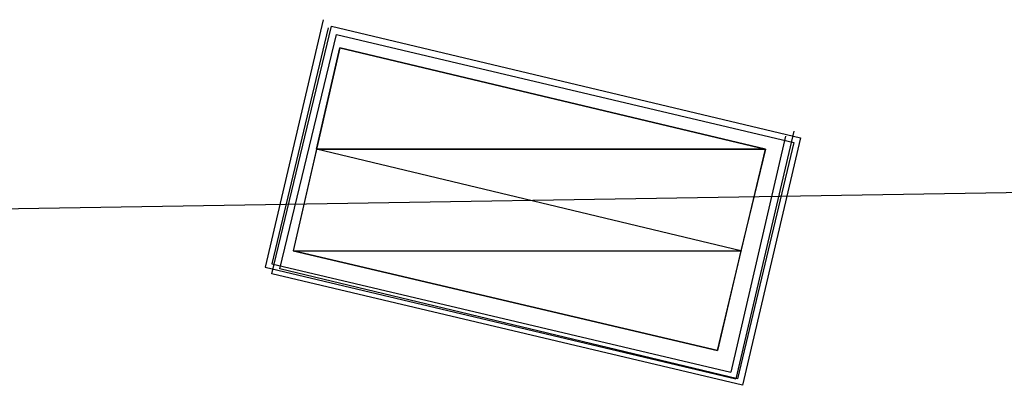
# Model space of a CAD drawing. Header units: feet. Extents: x -79 to 198, y -22 to 181.
# Tile 940 of 982: x 121.05 to 128.94, y 141.63 to 144.56. Entities that reach past the tile are written whole.
import ezdxf

# ---------------------------------------------------------------- set-up
doc = ezdxf.new("R2010")
doc.units = ezdxf.units.FT
doc.layers.add('A-LINEA', color=7, linetype='CONTINUOUS')
doc.layers.add('A-MURO-CONCRETO', color=8, linetype='CONTINUOUS')

msp = doc.modelspace()

# ---------------------------------------------------------------- linework, layer by layer
at = {"layer": 'A-LINEA'}
for p, q in [((123.52, 144.4978), (123.0667, 142.6044)), ((127.2533, 143.6711), (126.7867, 141.6844)), ((127.1867, 143.6311), (126.7467, 141.7378)), ((134.895, 143.2722), (37.2384, 141.6899)), ((134.895, 143.2722), (37.2384, 141.6899)), ((123.0667, 142.6044), (126.7467, 141.7378))]:
    msp.add_line(p, q, dxfattribs=at)
for points in [[(123.48, 144.5644), (123.0133, 142.5778), (126.7867, 141.6844)], [(123.5467, 144.5111), (127.3067, 143.6178), (126.84, 141.6311), (123.0667, 142.5244), (123.5467, 144.5111)], [(123.5867, 144.4444), (127.2533, 143.5778), (126.8, 141.6844), (123.1333, 142.5644), (123.5867, 144.4444)], [(126.64, 141.9111), (127.0267, 143.5244), (123.6133, 144.3378), (123.24, 142.7111), (126.64, 141.9111)], [(126.64, 141.9111), (127.0267, 143.5244), (123.6133, 144.3378), (123.24, 142.7111), (126.64, 141.9111)]]:
    msp.add_lwpolyline(points, dxfattribs=at)
at = {"layer": 'A-MURO-CONCRETO'}
for points in [[(123.6133, 144.3378), (127.0267, 143.5244), (123.4267, 143.5244), (123.6133, 144.3378), (123.6133, 144.3378)], [(123.6133, 144.3378), (127.0267, 143.5244), (123.4267, 143.5244), (123.6133, 144.3378), (123.6133, 144.3378)], [(123.4267, 143.5244), (123.24, 142.7111), (126.8267, 142.7111), (123.4267, 143.5244)], [(123.4267, 143.5244), (123.24, 142.7111), (126.8267, 142.7111), (123.4267, 143.5244)], [(123.4267, 143.5244), (127.0267, 143.5244), (126.8267, 142.7111), (123.4267, 143.5244), (123.4267, 143.5244)], [(123.4267, 143.5244), (127.0267, 143.5244), (126.8267, 142.7111), (123.4267, 143.5244), (123.4267, 143.5244)], [(123.24, 142.7111), (126.8267, 142.7111), (126.64, 141.9111), (123.24, 142.7111), (123.24, 142.7111)], [(123.24, 142.7111), (126.8267, 142.7111), (126.64, 141.9111), (123.24, 142.7111), (123.24, 142.7111)]]:
    msp.add_lwpolyline(points, dxfattribs=at)

doc.saveas('drawing.dxf')
